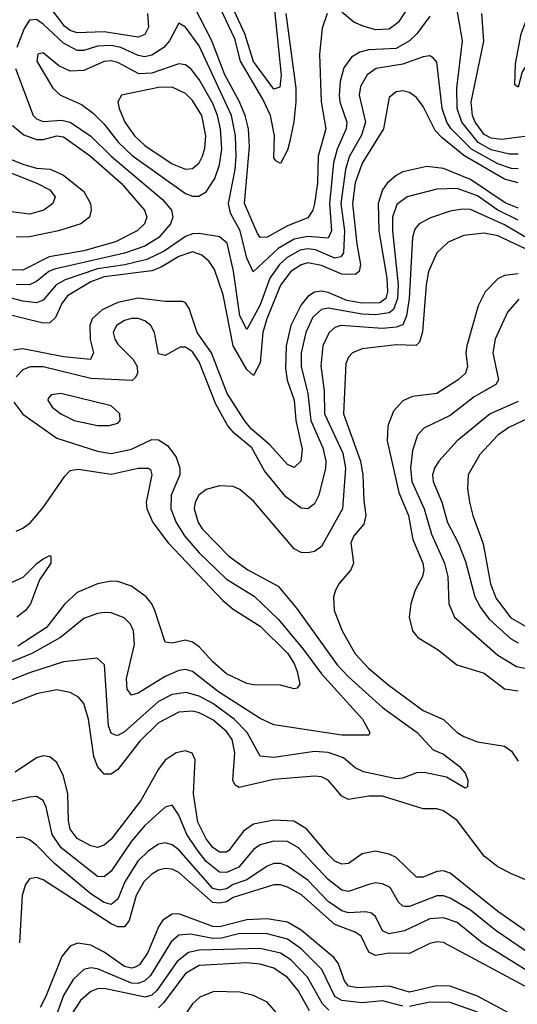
# Model space of a CAD drawing. Header units: inches. Extents: x 884549 to 1028252, y 526810 to 653624.
# Tile 642 of 656: x 985321 to 986787, y 553529 to 556432. Entities that reach past the tile are written whole.
import ezdxf

# ---------------------------------------------------------------- set-up
doc = ezdxf.new("R2010")
doc.units = ezdxf.units.IN
doc.header["$MEASUREMENT"] = 0
doc.layers.add('A9585', color=7, linetype='Continuous')

msp = doc.modelspace()

# ---------------------------------------------------------------- linework, layer by layer
at = {"layer": 'A9585', "color": 5}
for points, elevation in [([(987041.8, 556550), (986899.6, 556420.4), (986864.3, 556375.7), (986802.1, 556277.9), (986790, 556232.7), (986780.5, 556240.5), (986782.3, 556302.3), (986799.2, 556390), (986813.2, 556430), (986872.4, 556507.6)], 2080), ([(986226.6, 556450), (986212.7, 556407.3), (986204.1, 556330), (986209.7, 556189.7), (986223, 556110), (986200.9, 556030), (986198.2, 555950), (986190, 555890), (986184.8, 555870), (986170, 555847.7), (986110, 555824), (986050, 555790.5), (986030, 555789.9), (986022.1, 555802.1), (985983.9, 555890), (985997.7, 556057.7), (985995.3, 556110), (985985.2, 556150), (985968.8, 556190), (985925, 556270), (985887.3, 556370), (985815.5, 556510)], 2120), ([(986071.2, 556470), (986091.5, 556268.5), (986087.2, 556232.8), (986070, 556227.7), (986010, 556308.7), (985984.8, 556390), (985928.9, 556510)], 2060), ([(986492.3, 556510), (986436.3, 556423.7), (986410, 556403.7), (986370, 556402.2), (986333, 556413), (986305.3, 556425.3), (986270, 556453.9)], 2120), ([(986105.4, 556450), (986135, 556230), (986134.5, 556190), (986128.6, 556131.4), (986116, 556070), (986110, 556047.5), (986090, 556008.4), (986075.9, 556015.9), (986070, 556025.1), (986071.4, 556090), (986059.8, 556150), (986037.8, 556197.8), (985971.8, 556310), (985955.2, 556375.2), (985901.2, 556490)], 2080), ([(986790, 556035.2), (986764.5, 556035.5), (986710, 556048.3), (986672.1, 556070), (986624, 556130), (986610, 556170), (986609.3, 556230.7), (986626, 556370), (986604.7, 556495.3)], 2140), ([(985697.3, 556450), (985700.1, 556410), (985690, 556388.6), (985670, 556380.7), (985570, 556396.1), (985490, 556393.4), (985470, 556400), (985453, 556413), (985410, 556469.9)], 2120), ([(986810, 556087.6), (986741, 556079), (986710, 556082.7), (986690, 556094), (986663.1, 556130), (986655.3, 556150), (986651.5, 556188.5), (986689, 556369), (986682.5, 556450)], 2120), ([(986530, 556442.4), (986491.1, 556390), (986470, 556369.9), (986430, 556347.1), (986350, 556342.8), (986323.7, 556336.3), (986298.5, 556321.5), (986276.5, 556290), (986265.7, 556250), (986262.1, 556210), (986264.4, 556190), (986285.4, 556130), (986283.2, 556110), (986256.9, 556050), (986246.2, 556010), (986233.7, 555890), (986239.9, 555810), (986230, 555788.3), (986170, 555792.4), (986130, 555785), (986082.8, 555757.2), (986009.1, 555689.1), (985990, 555728.9), (985970.2, 555810), (985942.1, 555862.1), (985935.9, 555890), (985955.8, 555990), (985959.2, 556030), (985957.2, 556090), (985945.4, 556150), (985850, 556354.7), (985810, 556410.5), (985790, 556421.4), (985762.2, 556370), (985745.5, 556350), (985710, 556327.1), (985690, 556322.8), (985670, 556326.9), (985619.2, 556350), (985590, 556356.2), (985550, 556354), (985510, 556341.7), (985490, 556341.3), (985450, 556362.6), (985390, 556419.4), (985370, 556432.7), (985350, 556430.5), (985333.9, 556406.1), (985312.3, 556350)], 2140), ([(986790, 555992.7), (986770, 555993.4), (986730, 556007.4), (986652.3, 556050), (986591.5, 556111.5), (986579.3, 556130), (986566.4, 556170), (986550, 556307), (986539.7, 556319.7), (986530, 556325.4), (986510, 556322.7), (986450, 556301.3), (986371.9, 556288.1), (986344.6, 556270), (986324.9, 556235.1), (986321.2, 556210), (986339.8, 556130), (986328.4, 556091.6), (986292.4, 556027.6), (986280.7, 555990), (986267.8, 555890), (986278, 555810), (986275.5, 555744.5), (986267.4, 555732.6), (986250, 555729.2), (986193.1, 555753.1), (986170, 555756.2), (986147.8, 555752.2), (986109.4, 555730.6), (986086.3, 555710), (986058.3, 555670), (986030, 555590.9), (985990, 555518.4), (985970, 555559.3), (985951, 555691), (985932.8, 555772.8), (985910, 555792.3), (985850, 555801.4), (985830, 555800.3), (985810, 555792.9), (985747, 555750), (985695.2, 555724.8), (985630.4, 555709.6), (985550, 555697.9), (985454.8, 555665.2), (985428.3, 555650), (985390, 555605.5), (985370, 555597.5), (985330, 555602.6), (985250, 555622.8)], 2160), ([(985308.6, 556288.6), (985360.3, 556150), (985370, 556140.1), (985390, 556132.1), (985444.2, 556135.8), (985469.6, 556129.6), (985530, 556088.8), (985590.7, 556030), (985741.8, 555901.8), (985767.8, 555870), (985771.8, 555850), (985765.1, 555830), (985730.5, 555790), (985690, 555764.5), (985630, 555743.3), (985423.8, 555696.2), (985407.1, 555690), (985370, 555660.4), (985350, 555650.7), (985310, 555651.5)], 2140), ([(986790, 555951.2), (986750, 555962.2), (986630, 556031.9), (986564.7, 556084.7), (986545.6, 556105.6), (986510, 556175.8), (986490, 556202.7), (986470, 556217), (986450, 556222.1), (986430, 556219.5), (986410, 556202.9), (986393.6, 556110), (986330, 556009.4), (986309.2, 555950.8), (986301.5, 555890), (986314.5, 555770), (986325.7, 555710), (986321.6, 555690), (986310, 555680.9), (986270, 555681.5), (986210, 555707.3), (986170, 555715.1), (986150, 555709.7), (986120.1, 555690), (986090, 555649), (986049.2, 555550), (986037.7, 555510), (986030, 555420.3), (986010, 555382.8), (985990, 555401.1), (985949.8, 555470), (985920.9, 555620.9), (985895.1, 555695.1), (985878.8, 555718.8), (985857.8, 555737.8), (985830, 555747.9), (985790, 555734.3), (985737.6, 555702.4), (985710, 555691.9), (985570, 555673.5), (985530, 555659.3), (985461.8, 555618.2), (985444.8, 555595.2), (985426.3, 555553.7), (985410, 555538.7), (985390, 555537.4), (985270, 555567)], 2180), ([(985299.7, 556119.7), (985332.8, 556092.8), (985370, 556078.7), (985390, 556079), (985430, 556089.2), (985450, 556086.5), (985460, 556080), (985529.4, 556029.4), (985620.2, 555950), (985688.3, 555870), (985695.1, 555850), (985688.7, 555830), (985667.1, 555810), (985603.1, 555776.9), (985510, 555750.4), (985407.5, 555732.5), (985330, 555694), (985290, 555695)], 2120), ([(985230, 556046.7), (985330, 556005.8), (985370, 555994.8), (985411, 555991), (985450, 555973.9), (985510, 555925.3), (985529.4, 555890), (985531.7, 555870), (985527, 555850), (985501.4, 555830), (985435.4, 555810), (985350, 555791.6), (985310, 555790.5)], 2080), ([(985190, 556022.2), (985371, 555950), (985410.1, 555930), (985425.7, 555910), (985418, 555890), (985392.2, 555870), (985350, 555858.5), (985233.8, 555873.8)], 2060), ([(986790, 555876.3), (986751.9, 555891.9), (986650, 555960.7), (986570, 555993.4), (986521.1, 555998.9), (986450, 555983.5), (986430, 555972.9), (986403.9, 555950), (986389.8, 555930), (986377, 555890), (986379.1, 555810), (986403.1, 555670), (986404.6, 555630), (986400, 555610), (986382.5, 555597.5), (986330, 555596), (986284.6, 555604.6), (986230, 555628), (986210, 555631.6), (986190, 555628.3), (986170, 555615.8), (986150, 555591.1), (986120.3, 555530), (986105.8, 555470), (986104.5, 555404.5), (986109.5, 555369.5), (986130, 555310), (986134.5, 555250), (986153.8, 555166.2), (986149.6, 555130.4), (986130, 555111.4), (986110, 555120.5), (986058.5, 555178.5), (986004.4, 555224.4), (985983.3, 555250), (985932.6, 555330), (985886.2, 555450), (985843.6, 555510), (985820.5, 555580.5), (985810, 555597.4), (985801.2, 555601.2), (985750, 555601.6), (985670, 555611.2), (985610, 555598.2), (985563.8, 555576.2), (985534.7, 555550), (985527.3, 555530), (985528.8, 555488.8), (985538.5, 555450), (985529.6, 555430.4), (985450, 555437.9), (985330, 555461.3), (985302.1, 555457.9)], 2220), ([(986790, 555841.4), (986730.2, 555870.2), (986670, 555912.7), (986610, 555934.3), (986550, 555932.3), (986462.8, 555910), (986432.4, 555887.6), (986419.7, 555850), (986419.6, 555810), (986436.3, 555650), (986434.8, 555610), (986422.3, 555577.7), (986410, 555567.9), (986370, 555562.1), (986330, 555563.8), (986230, 555581.1), (986210, 555577.6), (986185.3, 555554.7), (986163.9, 555510), (986150, 555450), (986150.3, 555410), (986170, 555330), (986179.1, 555250), (986214.2, 555170), (986223.5, 555130), (986222.6, 555110), (986202.2, 555030), (986190, 555004.8), (986170, 554989.9), (986150, 554992.2), (986105.2, 555025.2), (986042, 555102), (986004.7, 555170), (985952.9, 555212.9), (985934.3, 555234.3), (985898.5, 555298.5), (985850, 555422.9), (985830, 555452.6), (985810, 555466.2), (985793.8, 555466.2), (985750, 555442), (985730, 555447), (985717.7, 555510), (985707, 555530), (985690, 555544.4), (985670, 555551.5), (985650, 555551.4), (985630, 555545.2), (985606.6, 555530), (985596.8, 555510), (985600.9, 555490), (985610, 555475.4), (985655.6, 555430), (985666.9, 555410), (985667.9, 555390), (985662.6, 555377.4), (985652.1, 555367.9), (985530, 555374.1), (985390, 555408.9), (985351.7, 555408.3), (985330, 555399.5), (985310, 555378.6)], 2240), ([(986810, 555792), (986750, 555826.8), (986650, 555872), (986626.3, 555873.7), (986590, 555867.9), (986532, 555848), (986498.7, 555830), (986485.8, 555814.2), (986478.6, 555790), (986468.6, 555610), (986460.8, 555559.2), (986450, 555532.1), (986430, 555525.1), (986390, 555521.5), (986267.2, 555530), (986250, 555524.8), (986232.8, 555510), (986214.7, 555470), (986208.8, 555411.2), (986218, 555338), (986219.3, 555270), (986273.7, 555153.8), (986281.1, 555110), (986272.7, 554990), (986210, 554878.5), (986190, 554864.2), (986170, 554859.8), (986150, 554860.7), (986130, 554871.7), (986010, 555012.5), (985970, 555046.7), (985950, 555055.4), (985910, 555057.8), (985870, 555046.9), (985849, 555030), (985838.1, 555010), (985835.3, 554990), (985846.6, 554950), (985859.5, 554930), (985937.4, 554850), (985992.8, 554810), (986082.3, 554762.3), (986136.9, 554696.9), (986256.7, 554530), (986290, 554494.5), (986390, 554404.5), (986491.9, 554330), (986539.5, 554279.5), (986570, 554266.4), (986616.9, 554230), (986634, 554210), (986642, 554190), (986641, 554170), (986634.2, 554165.8), (986579.1, 554199.1), (986512.8, 554212.8), (986490, 554211.9), (986450, 554195.9), (986430, 554194), (986334.6, 554214.6), (986310, 554226.1), (986275.7, 554255.7), (986230, 554271.8), (986190, 554274.5), (986070, 554256.2), (986030, 554260.4), (985990.9, 554330), (985952.5, 554370), (985890, 554416), (985850, 554437.5), (985811.5, 554448.5), (985770, 554442.1), (985730, 554421.7), (985630, 554332), (985610, 554321.5), (985603, 554323), (985590, 554328.3), (985582.5, 554350), (985571, 554530), (985549.1, 554549.1), (985450, 554538.9), (985350, 554506.7), (985230, 554459.3)], 2260), ([(986828.4, 555748.4), (986730, 555794.9), (986690, 555802.3), (986630, 555795.9), (986583.7, 555776.3), (986550, 555744.2), (986526, 555690), (986519, 555650), (986508.1, 555511.9), (986498.8, 555481.2), (986489, 555471), (986430, 555473), (986330, 555461.8), (986302.2, 555450), (986290, 555436.8), (986281.9, 555418.1), (986274.8, 555270), (986325.4, 555130), (986332.5, 555090), (986334.9, 555014.9), (986341.1, 554970), (986335, 554945), (986306, 554910), (986296.8, 554890), (986304.2, 554830), (986296.8, 554810), (986262.5, 554770), (986251.8, 554750), (986246, 554730), (986248.1, 554690), (986271.7, 554630), (986310, 554562.5), (986350, 554519.1), (986410, 554468.8), (986510, 554395.6), (986570, 554369.1), (986610.6, 554330.6), (986630, 554318.4), (986670, 554302.5), (986749.6, 554289.6), (986770, 554275), (986790, 554245.7)], 2280), ([(986790, 555682.8), (986750, 555677.9), (986730, 555668.4), (986692.3, 555630), (986671.8, 555588.2), (986638.9, 555470), (986636.1, 555450), (986640.5, 555410), (986635.1, 555390), (986613.4, 555370), (986550.3, 555329.7), (986479, 555321), (986450, 555308.5), (986422.5, 555277.5), (986405.7, 555234.3), (986404.3, 555190), (986438, 555038), (986466.5, 554970), (986479.6, 554899.6), (986508.9, 554830), (986511.6, 554810), (986508.3, 554790), (986486.9, 554750), (986474, 554710), (986469.1, 554670), (986478.7, 554630), (986494.8, 554610), (986554.2, 554574.2), (986609.2, 554530), (986690, 554505), (986750, 554459.3), (986790, 554453.4)], 2320), ([(986792, 555608), (986758.6, 555570), (986721.8, 555490), (986715.1, 555450), (986731.7, 555370), (986723.9, 555356.1), (986660, 555320), (986590, 555265.1), (986512, 555228), (986493.3, 555206.7), (986478.2, 555161.8), (986472.5, 555110), (986476.6, 555070), (986512.5, 554990), (986535, 554915), (986573, 554830), (986582.3, 554790), (986585.8, 554710), (986602.8, 554670), (986730, 554558.1), (986784.7, 554524.7), (986810, 554519.7)], 2340), ([(985303.9, 555303.9), (985330, 555268.9), (985430, 555198.5), (985550, 555159.6), (985590, 555153.5), (985650, 555165.9), (985710, 555194), (985730, 555193.7), (985756.4, 555176.4), (985782.1, 555142.1), (985793.3, 555110), (985792.4, 555090), (985767.2, 555030), (985766.1, 554990), (985781.6, 554950), (985806.4, 554910), (985850, 554860.4), (985930, 554782.8), (986012.2, 554732.2), (986083.7, 554663.7), (986156.4, 554576.4), (986210, 554503), (986331.4, 554370), (986352.9, 554330), (986350, 554322.9), (986270, 554322.7), (986070, 554352.5), (986030, 554372), (985906.6, 554450), (985830, 554510.3), (985810, 554516.1), (985790, 554513), (985750, 554495.7), (985670, 554446.4), (985650, 554440.8), (985638, 554458), (985635.2, 554490), (985659.4, 554590), (985656.6, 554630), (985647.6, 554650), (985628.6, 554668.6), (985590, 554683.2), (985570, 554684.5), (985550, 554681.7), (985510, 554666.3), (985440.6, 554610), (985357, 554563), (985290, 554535.4)], 2240), ([(986790, 555306.4), (986707.3, 555270), (986610.1, 555190), (986556.2, 555130), (986543.3, 555110), (986537.4, 555090), (986539.5, 555070), (986564.9, 555010), (986581.3, 554950), (986612.8, 554890), (986634.6, 554834.6), (986662.7, 554730), (986678.6, 554698.6), (986705, 554665), (986767.1, 554607.1), (986790, 554594.4)], 2360), ([(986835.6, 555264.4), (986762.4, 555230), (986730, 555206.6), (986676.9, 555150), (986643.1, 555090), (986640.5, 555050), (986646.7, 555010), (986656.6, 554970), (986687.1, 554887.1), (986708.8, 554768.8), (986725.4, 554725.4), (986768.6, 554668.6), (986810, 554644.6)], 2380), ([(985310, 554924), (985330, 554932.7), (985352.3, 554950), (985390, 554993.4), (985453.5, 555086.5), (985470, 555102.4), (985492.9, 555107.1), (985590, 555091.9), (985670, 555109.6), (985700.4, 555110), (985706, 555106), (985710.6, 555090), (985693.6, 555010), (985695.5, 554990), (985713.7, 554950), (985758.1, 554890), (985919.4, 554719.4), (985950, 554694.2), (986030, 554644), (986110, 554563.9), (986130, 554534.2), (986138.8, 554510), (986147, 554473), (986139, 554461), (986130, 554459.2), (986089.9, 554469.9), (986010, 554470.6), (985990, 554475), (985930, 554503.7), (985890, 554539.1), (985850, 554583.1), (985830, 554596.9), (985810, 554602.2), (985770, 554593.8), (985750, 554596.9), (985718.7, 554690), (985709.9, 554710), (985693.9, 554730), (985650, 554761.6), (985610, 554775.6), (985590, 554776.9), (985550, 554768.5), (985490, 554742.8), (985453.8, 554710), (985400.1, 554639.9), (985315.3, 554584.7)], 2220), ([(985290, 554770), (985331.2, 554788.7), (985372.3, 554830), (985390, 554842.9), (985410, 554851.9), (985412.8, 554850), (985412.6, 554830), (985379.4, 554780.6), (985353, 554710), (985337.7, 554690), (985311.9, 554670)], 2180), ([(986872.8, 553870), (986770, 553913.4), (986730, 553934.2), (986690, 553966.2), (986610, 554070.7), (986570, 554099.4), (986550, 554105.7), (986510, 554105.1), (986390, 554142.4), (986350, 554142.9), (986290, 554133), (986270, 554142.5), (986230, 554189.9), (986210, 554199.7), (986190, 554201.6), (986070, 554191.5), (985968, 554168), (985955.5, 554175.5), (985948.7, 554190), (985954.6, 554270), (985946.6, 554310), (985930, 554333.3), (985890, 554367.5), (985850, 554387.9), (985830, 554393), (985789.8, 554390.2), (985730, 554359.3), (985674.7, 554305.3), (985610, 554221.5), (985590, 554207.9), (985570, 554207.1), (985550.2, 554230.2), (985539.5, 554259.5), (985523.5, 554370), (985510, 554415.7), (985494.3, 554434.3), (985470, 554448.4), (985430, 554455.8), (985370, 554444.3), (985290, 554411.6)], 2280), ([(986830, 553732.8), (986730, 553802.2), (986590, 553915.5), (986570, 553922.5), (986550, 553920.3), (986510, 553903.6), (986490, 553903.5), (986430, 553962.1), (986410, 553972), (986370, 553980.9), (986330, 553972.8), (986290, 553944.5), (986270, 553941.7), (986250, 553950.8), (986230, 553970.3), (986166, 554046), (986129.2, 554069.2), (986070, 554071.7), (986010, 554059.9), (985980.9, 554039.1), (985937.4, 553982.6), (985930, 553977.1), (985910, 553977.3), (985890, 553991.7), (985870, 554016.6), (985846, 554066), (985832.8, 554150), (985837.9, 554250), (985829.5, 554269.5), (985810, 554276.3), (985781.7, 554270), (985750, 554249), (985730, 554222.2), (985677.5, 554130), (985590, 554016.3), (985570, 553998.2), (985550, 553990.9), (985530, 553996), (985490, 554017.8), (985470, 554045.4), (985464.6, 554070), (985462.6, 554150), (985450, 554201.2), (985430, 554241.7), (985410, 554258.6), (985390, 554262), (985370, 554255.3), (985307, 554213)], 2320), ([(986830, 553673.6), (986725.5, 553745.5), (986650, 553806.4), (986590, 553842.2), (986570, 553848.3), (986550, 553848.3), (986470, 553817.2), (986457.3, 553817.3), (986450, 553818), (986437.4, 553830), (986413.1, 553873.1), (986390, 553884.5), (986370, 553886.7), (986350, 553882.4), (986290, 553861.3), (986270, 553865.6), (986230, 553896.7), (986142.2, 553990), (986110, 554008.9), (986070.1, 554009.9), (986030, 553999.2), (986010, 553985.1), (985966.3, 553933.7), (985930, 553917.3), (985910, 553918.6), (985870.1, 553950.1), (985844, 553984), (985813.9, 554030), (985790, 554087), (985770, 554116.2), (985750, 554109.9), (985690, 554055.9), (985649.9, 554010.1), (985590, 553921.1), (985570, 553904.5), (985550, 553905.3), (985443.3, 553990), (985416.8, 554030), (985398.9, 554110), (985390.3, 554130.3), (985370, 554141.3), (985350, 554139.3), (985229.2, 554110.8)], 2340), ([(986813.2, 553630), (986683.6, 553710), (986610.4, 553770), (986570, 553784.1), (986530, 553780.8), (986454.7, 553745.3), (986410, 553736.5), (986390, 553746), (986370, 553787.7), (986357.4, 553797.4), (986341.2, 553801.2), (986290, 553799), (986270, 553804.3), (986230, 553832.3), (986170, 553894.8), (986110, 553936.5), (986090, 553943.8), (986070, 553943.9), (986050, 553936.7), (985990, 553895.8), (985950, 553882.4), (985930, 553869.8), (985910, 553865.4), (985890, 553870.2), (985790, 553984.2), (985770, 553998.7), (985750, 554004.8), (985730, 554001.2), (985699.3, 553980.7), (985669.3, 553950.7), (985630.3, 553890), (985610, 553838.7), (985590, 553823), (985570, 553829.1), (985530, 553854.8), (985423.8, 553943.8), (985370, 553998), (985350, 554013.7), (985330, 554021.3), (985310, 554019.9)], 2360), ([(986810, 553582.1), (986570, 553710.8), (986550, 553713), (986530, 553708.1), (986470, 553679.1), (986410, 553680), (986370, 553672.4), (986350, 553683), (986327.1, 553730), (986310, 553741.5), (986250, 553764.5), (986151.9, 553851.9), (986110, 553874.7), (986090, 553881.5), (986070, 553881.5), (985950, 553844.3), (985930, 553831.4), (985910, 553826.7), (985890, 553829.4), (985790, 553917.2), (985770, 553927.4), (985750, 553929.6), (985730, 553924.7), (985710, 553912.9), (985686.8, 553890), (985664, 553850), (985643.7, 553776.3), (985630, 553757.6), (985610, 553757.6), (985590, 553766.5), (985390, 553895.5), (985370, 553902.4), (985350, 553899.4), (985337.5, 553882.5), (985327.9, 553850), (985320.1, 553710)], 2380), ([(986787.4, 553490), (986670, 553553.1), (986590, 553582.7), (986550, 553583.8), (986470, 553565.1), (986410, 553582.4), (986317.1, 553577.1), (986290, 553582.7), (986278.3, 553598.3), (986259.9, 553650), (986246.9, 553666.9), (986150, 553747.1), (986110, 553770.7), (986050, 553780.5), (985990, 553778), (985910, 553757.5), (985890, 553757.9), (985790, 553796), (985770, 553795.2), (985743.1, 553776.9), (985730, 553756.9), (985698.7, 553681.3), (985674.2, 553645.8), (985661.1, 553638.9), (985650, 553635.7), (985630, 553640.6), (985570, 553682.5), (985530, 553703.7), (985491.2, 553708.8), (985470, 553700.4), (985445.3, 553670), (985397.3, 553550), (985380.7, 553519.3)], 2420), ([(986450, 553523), (986390, 553539), (986330, 553533.6), (986270, 553540.1), (986250, 553551.8), (986211.7, 553631.7), (986150, 553692.8), (986110, 553720.8), (986050, 553736.3), (985970, 553738.1), (985916, 553724), (985890, 553722.6), (985824.2, 553735.8), (985790, 553733.3), (985767.3, 553712.7), (985706.1, 553613.9), (985690, 553597.8), (985670, 553590), (985650, 553590.8), (985550, 553633.9), (985530, 553636.5), (985510, 553631.1), (985478.3, 553601.7), (985450, 553555), (985400.5, 553419.5)], 2440), ([(986231.7, 553511.7), (986213.7, 553530), (986169.1, 553609.1), (986119.9, 553659.9), (986090, 553679.8), (986030, 553693.1), (985850, 553688.4), (985817.9, 553682.1), (985784.9, 553655.1), (985724.6, 553570), (985710, 553556.2), (985690.2, 553550), (985570, 553575.3), (985550, 553574.4), (985530, 553566.7), (985500.2, 553539.8), (985476.4, 553503.6)], 2460), ([(986175.3, 553510), (986142, 553570), (986110, 553608.4), (986070, 553635.3), (986030, 553647.6), (985990, 553651.2), (985850, 553643.8), (985810, 553619.9), (985746.1, 553533.9), (985730, 553518.9)], 2480), ([(986099.3, 553479.3), (986050, 553535.7), (986010, 553554.6), (985970, 553564.5), (985892.8, 553567.2), (985851.8, 553550), (985830, 553529.9), (985773.2, 553446.8)], 2520), ([(986670, 553505.6), (986590, 553534), (986530, 553535.5), (986470, 553522.3)], 2440)]:
    msp.add_lwpolyline(points, dxfattribs=dict(at, elevation=elevation))
for points, elevation in [([(985390, 556334.7), (985374.4, 556330), (985371.3, 556310), (985418.2, 556230), (985440.8, 556210), (985502.5, 556182.5), (985536.9, 556156.9), (985570, 556124.5), (985611.9, 556070), (985652.1, 556032.1), (985810, 555920.1), (985830, 555911.3), (985848.6, 555911.4), (985870, 555924.6), (985896.4, 555963.6), (985910, 556004.4), (985916.3, 556050), (985912.9, 556110), (985904.3, 556150), (985890, 556184.7), (985850, 556256.1), (985826.6, 556286.6), (985810, 556299.5), (985790, 556302.1), (985710, 556274.8), (985672.1, 556272.1), (985610, 556306.3), (985590, 556310.9), (985570, 556309.3), (985510, 556282.5), (985470, 556280.4), (985436.1, 556296.1)], 2160), ([(985770, 556233), (985730, 556231.8), (985621.3, 556210), (985610.1, 556190), (985613.9, 556170), (985630.8, 556130), (985659, 556090), (985690, 556061), (985770, 556006.7), (985810, 555991.3), (985830, 555993), (985849.9, 556010.1), (985859.9, 556030), (985866.6, 556053.4), (985869.2, 556090), (985857.2, 556150), (985830, 556194.3), (985810, 556214.7)], 2180), ([(985442, 555330), (985413.6, 555326.4), (985405.2, 555314.8), (985403.9, 555310), (985416.2, 555290), (985441.6, 555270), (985480.9, 555250), (985550, 555235.3), (985584.2, 555235.8), (985610, 555242.8), (985617.2, 555250), (985615.5, 555270), (985590, 555294)], 2260)]:
    msp.add_lwpolyline(points, close=True, dxfattribs=dict(at, elevation=elevation))

doc.saveas('drawing.dxf')
